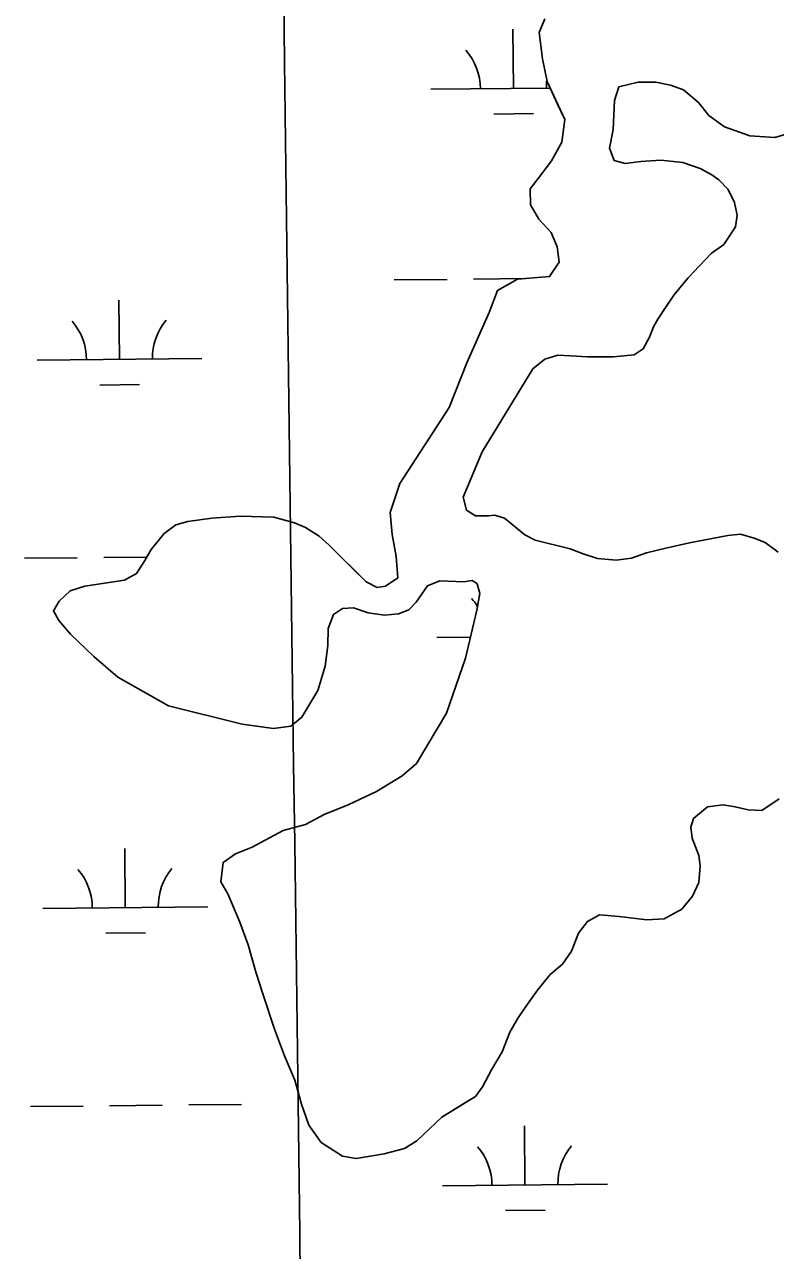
# Model space of a CAD drawing. Extents: x 3734862 to 3772949, y 391520 to 417239.
# Drawn here: x 3751931 to 3752386, y 412920 to 413663 of the extents above; entities that cross this region are included whole.
import ezdxf

# ---------------------------------------------------------------- set-up
doc = ezdxf.new("R2010")
doc.units = 0
for name, color, linetype in [('V-GRID-MAJR', 7, 'Continuous'), ('V-TOPO-SHOR', 7, 'Continuous'), ('V-WETL-SWMP', 7, 'Continuous')]:
    doc.layers.add(name, color=color, linetype=linetype)

msp = doc.modelspace()

# ---------------------------------------------------------------- linework, layer by layer
at = {"layer": 'V-GRID-MAJR'}
msp.add_spline([(3752303.869, 397025.235), (3752225.4590000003, 403082.159), (3752147.005, 409142.456), (3752068.551, 415202.757), (3752068.507, 415206.125)], degree=3, dxfattribs=at)
at = {"layer": 'V-TOPO-SHOR'}
for points in [[(3752150.1010000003, 413322.579), (3752157.511, 413327.719), (3752156.645, 413340.64400000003), (3752154.21, 413353.94800000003), (3752152.948, 413367.26), (3752158.711, 413384.928), (3752188.5810000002, 413430.961), (3752199.378, 413458.06200000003), (3752212.893, 413488.708), (3752217.901, 413502.061), (3752230.002, 413508.80100000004), (3752249.5810000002, 413510.493), (3752255.401, 413519.152), (3752254.166, 413528.54600000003), (3752250.585, 413537.142), (3752243.089, 413545.321), (3752237.938, 413553.907), (3752237.877, 413563.702), (3752242.538, 413570), (3752250.6950000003, 413580.631), (3752256.892, 413592.032), (3752258.762, 413605.75800000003), (3752254.392, 413615.132), (3752248.037, 413628.804), (3752245.204, 413642.499), (3752243.142, 413658.547), (3752246.616, 413666.798)], [(3752409.235, 413601.63300000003), (3752386.162, 413594.824), (3752370.878, 413595.901), (3752355.563, 413601.287), (3752346.113, 413608.279), (3752339.795, 413616.074), (3752330.733, 413623.852), (3752322.881, 413626.543), (3752313.8570000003, 413628.444), (3752303.2800000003, 413628.376), (3752291.545, 413625.558), (3752288.856, 413617.313), (3752288.186, 413599.677), (3752285.9080000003, 413588.30100000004), (3752288.698, 413580.87700000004), (3752295.37, 413578.96), (3752304.7660000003, 413580.195), (3752316.907, 413581.05700000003), (3752330.235, 413579.576), (3752340.836, 413576.117), (3752347.914, 413572.246), (3752352.2430000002, 413569.14), (3752357.767, 413563.299), (3752361.734, 413555.488), (3752363.352, 413547.662), (3752362.221, 413540.603), (3752355.237, 413529.98), (3752347.4390000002, 413524.444), (3752333.43, 413509.467), (3752324.876, 413499.22500000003), (3752319.055, 413490.568), (3752315.174, 413484.666), (3752312.463, 413479.947), (3752310.153, 413473.664), (3752306.282, 413466.586), (3752300.8200000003, 413463.027), (3752288.29, 413461.76900000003), (3752272.619, 413461.669), (3752262.4280000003, 413462.38800000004), (3752254.59, 413462.728), (3752246.769, 413460.327), (3752239.364, 413454.402), (3752208.738, 413404.056), (3752197.16, 413376.558), (3752199.169, 413368.735), (3752204.677, 413365.245), (3752212.512, 413365.294), (3752216.4280000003, 413365.712), (3752222.316, 413363.791), (3752234.526, 413353.68200000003), (3752240.816, 413350.587), (3752262.006, 413345.24), (3752269.862, 413342.156), (3752278.4990000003, 413339.469), (3752289.867, 413338.367), (3752299.261, 413339.604), (3752308.252, 413342.795), (3752319.987, 413345.613), (3752334.464, 413348.84), (3752357.5500000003, 413353.299), (3752365.381, 413354.132), (3752373.622, 413351.83400000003), (3752380.301, 413349.135), (3752388.173, 413343.311)], [(3752319.0840000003, 413120.722), (3752308.5100000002, 413120.261), (3752291.651, 413122.112), (3752279.8910000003, 413123.212), (3752272.472, 413119.245), (3752267.032, 413112.159), (3752262.795, 413101.161), (3752257.359, 413093.291), (3752249.9560000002, 413086.97500000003), (3752242.182, 413077.521), (3752235.194, 413067.683), (3752230.148, 413060.205), (3752225.4990000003, 413051.94800000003), (3752220.8740000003, 413040.166), (3752214.284, 413029.152), (3752208.865, 413018.93), (3752204.593, 413013.028), (3752197.5700000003, 413008.672), (3752184.301, 413000.359), (3752169.113, 412986.158), (3752161.699, 412981.409), (3752149.184, 412978.193), (3752132.356, 412975.342), (3752124.1180000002, 412976.856), (3752111.136, 412985.001), (3752103.6240000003, 412995.53), (3752099.231, 413008.43200000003), (3752095.221, 413022.901), (3752088.856, 413037.74700000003), (3752082.878, 413053.773), (3752075.687, 413075.275), (3752071.688, 413087.786), (3752066.877, 413104.993), (3752061.6950000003, 413118.674), (3752054.532, 413135.865), (3752050.1750000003, 413143.281), (3752051.666, 413155.044), (3752059.076, 413160.185), (3752069.238, 413164.168), (3752087.977, 413174.476), (3752101.666, 413178.09), (3752112.99, 413184.04000000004), (3752127.446, 413190.01), (3752144.6350000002, 413197.956), (3752160.245, 413207.45900000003), (3752168.816, 413214.958), (3752187.0330000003, 413245.635), (3752198.571, 413279.012), (3752205.436, 413308.048), (3752207.3310000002, 413318.245), (3752205.725, 413324.113), (3752205.332, 413324.50200000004), (3752202.577, 413326.05), (3752197.49, 413325.235), (3752182.99, 413325.925), (3752175.566, 413322.743), (3752168.579, 413312.904), (3752164.298, 413308.175), (3752158.046, 413305.783), (3752149.432, 413304.946), (3752139.628, 413306.449), (3752130.596, 413309.525), (3752123.938, 413309.091), (3752118.4760000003, 413305.529), (3752115.398, 413296.891), (3752115.0700000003, 413286.702), (3752113.586, 413274.156), (3752108.98, 413259.23600000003), (3752099.289, 413243.11), (3752092.663, 413237.585), (3752082.094, 413236.34), (3752063.27, 413238.961), (3752018.536, 413250.03500000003), (3751987.865, 413267.467), (3751973.287, 413279.913), (3751959.097, 413293.532), (3751951.99, 413301.716), (3751948.8200000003, 413307.571), (3751952.308, 413313.469), (3751958.927, 413319.781), (3751967.92, 413322.583), (3751981.227, 413324.62700000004), (3751991.795, 413326.261), (3751999.213, 413330.226), (3752004.257, 413338.097), (3752008.132, 413344.781), (3752015.904, 413354.626), (3752022.923, 413359.764), (3752030.355, 413361.771), (3752044.836, 413363.82300000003), (3752062.066, 413365.11), (3752082.444, 413364.456), (3752095.004, 413361.012), (3752101.681, 413358.31200000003), (3752109.944, 413352.881), (3752115.8570000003, 413347.433), (3752122.56, 413340.816), (3752130.049, 413333.42100000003), (3752138.33, 413325.245), (3752145.012, 413321.764), (3752150.1010000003, 413322.579)], [(3752388.747, 413193.651), (3752378.214, 413186.53), (3752369.985, 413186.87), (3752362.1350000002, 413188.779), (3752354.684, 413189.905), (3752345.29, 413188.668), (3752336.715, 413181.56200000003), (3752335.181, 413176.458), (3752336.009, 413169.804), (3752339.994, 413159.251), (3752340.8170000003, 413152.988), (3752340.1010000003, 413142.797), (3752336.236, 413134.54600000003), (3752329.625, 413126.66500000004), (3752319.0840000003, 413120.722)]]:
    msp.add_lwpolyline(points, dxfattribs=at)
at = {"layer": 'V-WETL-SWMP'}
for p, q in [((3752246.6160177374, 413666.79799193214), (3752243.1430177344, 413658.54799193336)), ((3752227.5961433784, 413624.6065448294), (3752227.2159022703, 413660.6045366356)), ((3752243.1430177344, 413658.54799193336), (3752245.2050176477, 413642.4979919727)), ((3752245.2050176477, 413642.4979919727), (3752248.036017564, 413628.80399201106)), ((3752177.5989327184, 413624.0784319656), (3752249.8799507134, 413624.8419252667)), ((3752248.036017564, 413628.80399201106), (3752258.7620173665, 413605.7569921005)), ((3752288.855017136, 413617.3129922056), (3752291.545017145, 413625.5579922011)), ((3752291.545017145, 413625.5579922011), (3752303.2800170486, 413628.37599224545)), ((3752303.2800170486, 413628.37599224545), (3752313.8580169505, 413628.44399229)), ((3752313.8580169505, 413628.4439922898), (3752322.8810168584, 413626.5429923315)), ((3752322.8810168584, 413626.5429923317), (3752330.734016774, 413623.8509923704)), ((3752288.185017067, 413599.67799223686), (3752288.855017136, 413617.3129922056)), ((3752330.734016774, 413623.85099237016), (3752339.796016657, 413616.0729924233)), ((3752339.796016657, 413616.0729924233), (3752346.1140165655, 413608.277992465)), ((3752215.7597989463, 413609.0496585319), (3752239.758460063, 413609.3031527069)), ((3752258.7620173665, 413605.7569921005), (3752256.892017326, 413592.0329921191)), ((3752346.1140165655, 413608.277992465), (3752355.562016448, 413601.2869925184)), ((3752285.90801704, 413588.30099224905), (3752288.1850170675, 413599.67799223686)), ((3752355.562016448, 413601.2869925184), (3752370.877016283, 413595.90099259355)), ((3752370.877016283, 413595.90099259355), (3752386.1630161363, 413594.82399266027)), ((3752386.1630161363, 413594.82399266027), (3752409.2350159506, 413601.6329927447)), ((3752256.8920173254, 413592.0329921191), (3752250.696017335, 413580.630992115)), ((3752288.698016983, 413580.875992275), (3752285.90801704, 413588.30099224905)), ((3752250.696017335, 413580.630992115), (3752242.5370173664, 413569.999992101)), ((3752295.371016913, 413578.95999230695), (3752288.698016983, 413580.875992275)), ((3752304.766016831, 413580.19499234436), (3752295.371016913, 413578.95999230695)), ((3752316.906016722, 413581.056992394), (3752304.766016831, 413580.19499234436)), ((3752330.2360165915, 413579.5759924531), (3752316.906016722, 413581.056992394)), ((3752340.8360164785, 413576.1179925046), (3752330.2360165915, 413579.5759924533)), ((3752347.9130163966, 413572.245992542), (3752340.8360164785, 413576.1179925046)), ((3752352.2430163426, 413569.1389925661), (3752347.9130163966, 413572.2459925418)), ((3752242.5370173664, 413569.999992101), (3752237.876017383, 413563.70199209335)), ((3752357.766016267, 413563.2979926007), (3752352.2430163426, 413569.1389925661)), ((3752237.876017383, 413563.70199209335), (3752237.9390173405, 413553.9069921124)), ((3752361.7340161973, 413555.4879926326), (3752357.766016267, 413563.2979926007)), ((3752237.9390173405, 413553.9069921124), (3752243.088017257, 413545.3209921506)), ((3752363.3510161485, 413547.6619926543), (3752361.734016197, 413555.4879926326)), ((3752243.088017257, 413545.3209921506), (3752250.5850171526, 413537.141992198)), ((3752362.2220161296, 413540.6029926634), (3752363.3510161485, 413547.6619926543)), ((3752250.5850171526, 413537.141992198), (3752254.166017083, 413528.5459922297)), ((3752355.2380161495, 413529.9799926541), (3752362.2220161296, 413540.6029926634)), ((3752254.166017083, 413528.5459922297), (3752255.402017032, 413519.1509922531)), ((3752347.4380161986, 413524.4449926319), (3752355.2380161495, 413529.9799926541)), ((3752333.4300162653, 413509.4659926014), (3752347.4380161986, 413524.4449926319)), ((3752255.402017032, 413519.1509922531), (3752249.581017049, 413510.49399224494)), ((3752155.411460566, 413508.40562980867), (3752187.409675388, 413508.7436220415)), ((3752203.408782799, 413508.9126181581), (3752235.1731398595, 413509.24814018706)), ((3752230.0020172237, 413508.8009921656), (3752217.9000173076, 413502.06199212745)), ((3752249.581017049, 413510.49399224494), (3752230.0020172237, 413508.8009921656)), ((3752324.8760163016, 413499.2249925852), (3752333.4300162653, 413509.4659926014)), ((3752217.9000173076, 413502.06199212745), (3752212.8930172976, 413488.7089921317)), ((3752315.17501633, 413484.66599257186), (3752324.8760163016, 413499.2249925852)), ((3751988.847185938, 413460.2136468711), (3751988.4669448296, 413496.21163867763)), ((3752212.8930172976, 413488.7089921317), (3752199.378017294, 413458.06299213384)), ((3752312.4630163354, 413479.9479925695), (3752315.17501633, 413484.66599257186)), ((3752310.15301633, 413473.66399257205), (3752312.4630163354, 413479.9479925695)), ((3752306.2810163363, 413466.586992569), (3752310.15301633, 413473.66399257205)), ((3751938.849975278, 413459.6855340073), (3752038.844396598, 413460.74175973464)), ((3752246.769016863, 413460.3269923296), (3752254.590016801, 413462.727992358)), ((3752254.590016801, 413462.727992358), (3752262.4280167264, 413462.38699239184)), ((3752262.4280167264, 413462.38699239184), (3752272.6190166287, 413461.6689924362)), ((3752272.6190166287, 413461.66899243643), (3752288.2900164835, 413461.76999250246)), ((3752288.2900164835, 413461.76999250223), (3752300.819016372, 413463.02599255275)), ((3752300.819016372, 413463.025992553), (3752306.2810163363, 413466.5869925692)), ((3752199.378017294, 413458.06299213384), (3752188.5820172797, 413430.95999214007)), ((3752208.7370169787, 413404.0569922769), (3752239.364016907, 413454.4029923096)), ((3752239.364016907, 413454.4029923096), (3752246.769016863, 413460.3269923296)), ((3751977.010841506, 413444.6567605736), (3752001.0095026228, 413444.9102547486)), ((3752188.5820172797, 413430.95999214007), (3752158.711017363, 413384.9289921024)), ((3752197.16001697, 413376.556992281), (3752208.7370169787, 413404.0569922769)), ((3752158.711017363, 413384.9289921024), (3752152.9480173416, 413367.26099211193)), ((3752199.169016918, 413368.73399230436), (3752197.16001697, 413376.556992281)), ((3752062.067018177, 413365.1089917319), (3752044.8370183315, 413363.82299166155)), ((3752082.444017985, 413364.4569918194), (3752062.067018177, 413365.1089917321)), ((3752095.0040178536, 413361.011991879), (3752082.444017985, 413364.4569918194)), ((3752152.9480173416, 413367.26099211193), (3752154.209017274, 413353.9489921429)), ((3752204.6770168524, 413365.24399233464), (3752199.169016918, 413368.73399230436)), ((3752212.51201678, 413365.2939923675), (3752204.6770168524, 413365.24399233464)), ((3752216.4270167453, 413365.71099238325), (3752212.51201678, 413365.2939923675)), ((3752222.3170166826, 413363.78999241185), (3752216.4270167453, 413365.71099238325)), ((3752022.9230185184, 413359.7639915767), (3752015.9040185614, 413354.6259915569)), ((3752030.3540184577, 413361.7709916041), (3752022.9230185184, 413359.76399157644)), ((3752044.8370183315, 413363.82299166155), (3752030.3540184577, 413361.7709916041)), ((3752101.68101778, 413358.3119919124), (3752095.0040178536, 413361.011991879)), ((3752109.9440176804, 413352.8799919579), (3752101.68101778, 413358.3119919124)), ((3752234.527016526, 413353.6819924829), (3752222.3170166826, 413363.78999241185)), ((3752015.9040185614, 413354.6259915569), (3752008.132018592, 413344.78099154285)), ((3752115.8560176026, 413347.4329919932), (3752109.9440176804, 413352.8799919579)), ((3752154.209017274, 413353.9489921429), (3752156.645017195, 413340.64399217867)), ((3752240.8150164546, 413350.5879925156), (3752234.527016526, 413353.6819924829)), ((3752262.006016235, 413345.23999261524), (3752240.8150164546, 413350.5879925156)), ((3752357.550015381, 413353.2989930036), (3752334.464015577, 413348.84099291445)), ((3752365.3810153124, 413354.1329930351), (3752357.550015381, 413353.2989930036)), ((3752373.6230152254, 413351.8349930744), (3752365.3810153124, 413354.1329930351)), ((3752380.301015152, 413349.1359931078), (3752373.6230152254, 413351.8349930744)), ((3752388.174015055, 413343.3099931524), (3752380.301015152, 413349.1359931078)), ((3752008.132018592, 413344.78099154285), (3752004.2570186, 413338.09599153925)), ((3752138.3300173, 413325.245992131), (3752115.8560176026, 413347.4329919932)), ((3752269.8620161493, 413342.1559926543), (3752262.006016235, 413345.23999261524)), ((3752278.4990160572, 413339.468992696), (3752269.8620161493, 413342.1559926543)), ((3752308.253015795, 413342.7949928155), (3752299.2620158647, 413339.60299278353)), ((3752319.9880156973, 413345.6129928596), (3752308.253015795, 413342.79499281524)), ((3752334.464015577, 413348.8409929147), (3752319.9880156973, 413345.61299285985)), ((3751931.2746889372, 413339.5278193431), (3751963.27290376, 413339.86581157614)), ((3751979.2720111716, 413340.0348076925), (3752005.5417094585, 413340.3122904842)), ((3752004.2570186, 413338.09599153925), (3751999.214018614, 413330.2269915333)), ((3752156.645017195, 413340.64399217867), (3752157.512017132, 413327.7199922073)), ((3752289.868015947, 413338.36699274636), (3752278.4990160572, 413339.4689926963)), ((3752299.2620158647, 413339.60299278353), (3752289.868015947, 413338.36699274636)), ((3751999.214018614, 413330.2269915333), (3751991.796018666, 413326.2619915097)), ((3752157.512017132, 413327.7199922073), (3752150.101017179, 413322.5789921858)), ((3751958.9270189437, 413319.78199138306), (3751952.308018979, 413313.46999136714)), ((3751967.9200188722, 413322.58199141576), (3751958.9270189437, 413319.7819913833)), ((3751991.796018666, 413326.2619915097), (3751967.9200188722, 413322.58199141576)), ((3752145.013017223, 413321.76299216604), (3752138.3300173, 413325.245992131)), ((3752150.101017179, 413322.5789921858), (3752145.013017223, 413321.76299216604)), ((3752168.578016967, 413312.90399228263), (3752175.566016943, 413322.74299229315)), ((3752175.566016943, 413322.74299229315), (3752182.990016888, 413325.9249923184)), ((3752182.990016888, 413325.9249923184), (3752197.49001675, 413325.2349923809)), ((3752197.49001675, 413325.2349923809), (3752202.5780167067, 413326.05099240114)), ((3752202.5780167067, 413326.05099240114), (3752205.331016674, 413324.5019924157)), ((3752205.331016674, 413324.5019924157), (3752205.7250166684, 413324.11299241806)), ((3752205.7250166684, 413324.11299241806), (3752207.3300166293, 413318.2459924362)), ((3751952.308018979, 413313.46999136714), (3751948.819018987, 413307.5709913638)), ((3752164.2980169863, 413308.17499227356), (3752168.578016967, 413312.90399228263)), ((3752207.3300166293, 413318.2459924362), (3752205.4370166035, 413308.0479924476)), ((3751948.819018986, 413307.5709913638), (3751951.9910189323, 413301.7149913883)), ((3752115.398017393, 413296.88999208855), (3752118.4760174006, 413305.52899208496)), ((3752118.4760174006, 413305.52899208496), (3752123.9380173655, 413309.0899921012)), ((3752123.9380173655, 413309.0899921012), (3752130.5960173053, 413309.5249921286)), ((3752130.5960173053, 413309.5249921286), (3752139.6270172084, 413306.4489921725)), ((3752139.6270172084, 413306.4489921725), (3752149.431017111, 413304.9449922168)), ((3752149.431017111, 413304.94499221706), (3752158.0450170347, 413305.7839922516)), ((3752158.0450170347, 413305.7839922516), (3752164.2980169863, 413308.17499227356)), ((3752205.4370166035, 413308.0479924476), (3752198.5720165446, 413279.01099247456)), ((3751951.9910189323, 413301.7149913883), (3751959.0960188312, 413293.53299143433)), ((3751959.0960188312, 413293.53299143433), (3751973.288018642, 413279.91199152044)), ((3752115.0710173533, 413286.7009921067), (3752115.398017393, 413296.88999208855)), ((3752181.1127302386, 413291.4219896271), (3752201.557311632, 413291.6379426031)), ((3752113.585017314, 413274.1549921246), (3752115.0710173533, 413286.7009921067)), ((3751973.288018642, 413279.91199152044), (3751987.8650184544, 413267.467991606)), ((3752198.5720165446, 413279.01099247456), (3752187.0330165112, 413245.6349924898)), ((3751987.8650184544, 413267.467991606), (3752018.536018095, 413250.0349917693)), ((3752108.9800172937, 413259.23699213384), (3752113.585017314, 413274.1549921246)), ((3752099.2890173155, 413243.11099212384), (3752108.980017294, 413259.23699213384)), ((3752018.536018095, 413250.03499176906), (3752063.2710176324, 413238.9619919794)), ((3752187.0330165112, 413245.6349924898), (3752168.81601655, 413214.9589924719)), ((3752063.2710176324, 413238.9619919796), (3752082.0940174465, 413236.3399920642)), ((3752082.0940174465, 413236.3399920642), (3752092.6640173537, 413237.58399210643)), ((3752092.6640173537, 413237.58399210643), (3752099.2890173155, 413243.11099212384)), ((3752168.81601655, 413214.9589924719), (3752160.245016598, 413207.45899245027)), ((3752160.245016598, 413207.45899245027), (3752144.635016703, 413197.95599240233)), ((3752144.635016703, 413197.95599240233), (3752127.4470168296, 413190.0099923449)), ((3752378.2130144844, 413186.5309934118), (3752388.746014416, 413193.65099344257)), ((3752127.4470168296, 413190.0099923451), (3752112.990016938, 413184.0399922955)), ((3752336.7160148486, 413181.56199324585), (3752345.290014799, 413188.6689932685)), ((3752345.290014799, 413188.6689932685), (3752354.684014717, 413189.9049933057)), ((3752354.684014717, 413189.9049933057), (3752362.1360146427, 413188.7779933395)), ((3752362.1360146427, 413188.7779933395), (3752369.9840145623, 413186.86999337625)), ((3752369.9840145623, 413186.86999337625), (3752378.2130144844, 413186.5309934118)), ((3752101.6660170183, 413178.08999225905), (3752087.9770171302, 413174.475992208)), ((3752112.990016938, 413184.0399922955), (3752101.6660170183, 413178.08999225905)), ((3752335.182014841, 413176.45899324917), (3752336.7160148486, 413181.56199324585)), ((3752087.9770171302, 413174.475992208), (3752069.238017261, 413164.16899214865)), ((3752336.008014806, 413169.8039932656), (3752335.1820148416, 413176.45899324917)), ((3751992.3609834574, 413127.55720453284), (3751991.9807423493, 413163.5551963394)), ((3752069.238017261, 413164.16899214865), (3752059.077017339, 413160.1849921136)), ((3752339.9940147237, 413159.2509933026), (3752336.008014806, 413169.8039932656)), ((3752059.077017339, 413160.1849921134), (3752051.6660173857, 413155.04499209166)), ((3752340.81801469, 413152.98799331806), (3752339.9940147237, 413159.2509933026)), ((3752051.6660173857, 413155.04499209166), (3752050.1750173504, 413143.2809921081)), ((3752340.100014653, 413142.79699333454), (3752340.81801469, 413152.98799331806)), ((3752050.1750173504, 413143.2809921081), (3752054.532017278, 413135.8649921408)), ((3752336.2350146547, 413134.5449933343), (3752340.100014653, 413142.79699333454)), ((3752054.532017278, 413135.8649921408), (3752061.6950171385, 413118.6729922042)), ((3752329.6250146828, 413126.66599332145), (3752336.2350146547, 413134.5449933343)), ((3751942.363772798, 413127.0290916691), (3752042.3581941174, 413128.0853173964)), ((3752319.0850147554, 413120.72199328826), (3752329.6250146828, 413126.66599332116)), ((3752061.6950171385, 413118.6729922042), (3752066.8760170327, 413104.99399225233)), ((3752267.033015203, 413112.1589930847), (3752272.4720151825, 413119.245993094)), ((3752272.4720151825, 413119.245993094), (3752279.89101513, 413123.2119931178)), ((3752279.89101513, 413123.2119931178), (3752291.6510150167, 413122.1119931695)), ((3752291.6510150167, 413122.1119931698), (3752308.5100148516, 413120.26199324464)), ((3752308.5100148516, 413120.2619932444), (3752319.0850147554, 413120.72199328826)), ((3751980.524639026, 413112.0003182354), (3752004.5233001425, 413112.25381241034)), ((3752262.794015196, 413101.161993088), (3752267.033015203, 413112.1589930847)), ((3752066.8760170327, 413104.99399225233), (3752071.688016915, 413087.785992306)), ((3752257.360015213, 413093.2909930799), (3752262.794015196, 413101.161993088)), ((3752249.956015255, 413086.9749930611), (3752257.360015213, 413093.2909930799)), ((3752071.688016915, 413087.785992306), (3752075.6870168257, 413075.274992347)), ((3752242.1820152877, 413077.5219930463), (3752249.956015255, 413086.9749930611)), ((3752075.6870168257, 413075.274992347), (3752082.8770166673, 413053.77299241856)), ((3752235.1930153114, 413067.68199303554), (3752242.1820152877, 413077.5219930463)), ((3752230.1480153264, 413060.20599302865), (3752235.1930153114, 413067.68199303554)), ((3752225.499015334, 413051.94799302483), (3752230.148015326, 413060.20599302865)), ((3752082.8770166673, 413053.77299241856), (3752088.8570165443, 413037.7479924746)), ((3752220.8740153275, 413040.1649930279), (3752225.499015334, 413051.94799302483)), ((3752088.8570165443, 413037.7479924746), (3752095.2210164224, 413022.9009925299)), ((3752214.2840153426, 413029.1519930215), (3752220.8740153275, 413040.1649930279)), ((3752095.2210164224, 413022.9009925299), (3752099.232016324, 413008.43099257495)), ((3752208.8650153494, 413018.93099301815), (3752214.2840153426, 413029.1519930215)), ((3752204.5930153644, 413013.02699301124), (3752208.8650153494, 413018.93099301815)), ((3751934.788486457, 413006.8713770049), (3751966.7867012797, 413007.2093692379)), ((3751982.7858086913, 413007.3783653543), (3752014.7840235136, 413007.7163575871)), ((3752030.783130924, 413007.8853537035), (3752062.781345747, 413008.22334593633)), ((3752099.232016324, 413008.43099257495), (3752103.6250162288, 412995.5299926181)), ((3752184.302015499, 413000.35899294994), (3752204.5930153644, 413013.02699301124)), ((3752169.11401558, 412986.156992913), (3752184.302015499, 413000.35899294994)), ((3752103.6250162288, 412995.5299926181), (3752111.1370161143, 412984.9999926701)), ((3752234.6237384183, 412959.2936601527), (3752234.2434973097, 412995.29165195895)), ((3752111.1370161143, 412984.9999926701), (3752124.118015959, 412976.85599274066)), ((3752161.7000156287, 412981.4079928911), (3752169.11401558, 412986.156992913)), ((3752132.355015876, 412975.3419927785), (3752149.184015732, 412978.1929928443)), ((3752149.184015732, 412978.1929928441), (3752161.7000156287, 412981.4079928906)), ((3752124.118015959, 412976.85599274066), (3752132.355015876, 412975.3419927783)), ((3752184.6265277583, 412958.76554728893), (3752284.620949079, 412959.8217730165)), ((3752222.787393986, 412943.7367738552), (3752246.7860551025, 412943.9902680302))]:
    msp.add_line(p, q, dxfattribs=at)
for centre, radius, start, end in [((3752172.3512741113, 413624.4978314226), 35.24628790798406, 359.83336395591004, 41.377022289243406), ((3752282.830982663, 413625.66481163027), 35.24628790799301, 173.25232039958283, 181.37701929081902), ((3751933.6023166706, 413460.1049334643), 35.24628790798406, 359.83336395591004, 41.377022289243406), ((3752044.0820252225, 413461.271913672), 35.24628790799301, 139.8333609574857, 181.37701929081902), ((3752175.8650716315, 413291.8413890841), 35.24628790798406, 31.667623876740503, 41.377022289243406), ((3751937.1161141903, 413127.44849112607), 35.24628790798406, 359.83336395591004, 41.377022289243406), ((3752047.595822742, 413128.61547133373), 35.24628790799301, 139.8333609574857, 181.37701929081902), ((3752179.378869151, 412959.18494674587), 35.24628790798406, 359.83336395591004, 41.377022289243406), ((3752289.8585777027, 412960.3519269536), 35.24628790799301, 139.8333609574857, 181.37701929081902)]:
    msp.add_arc(centre, radius, start, end, dxfattribs=at)

doc.saveas('drawing.dxf')
